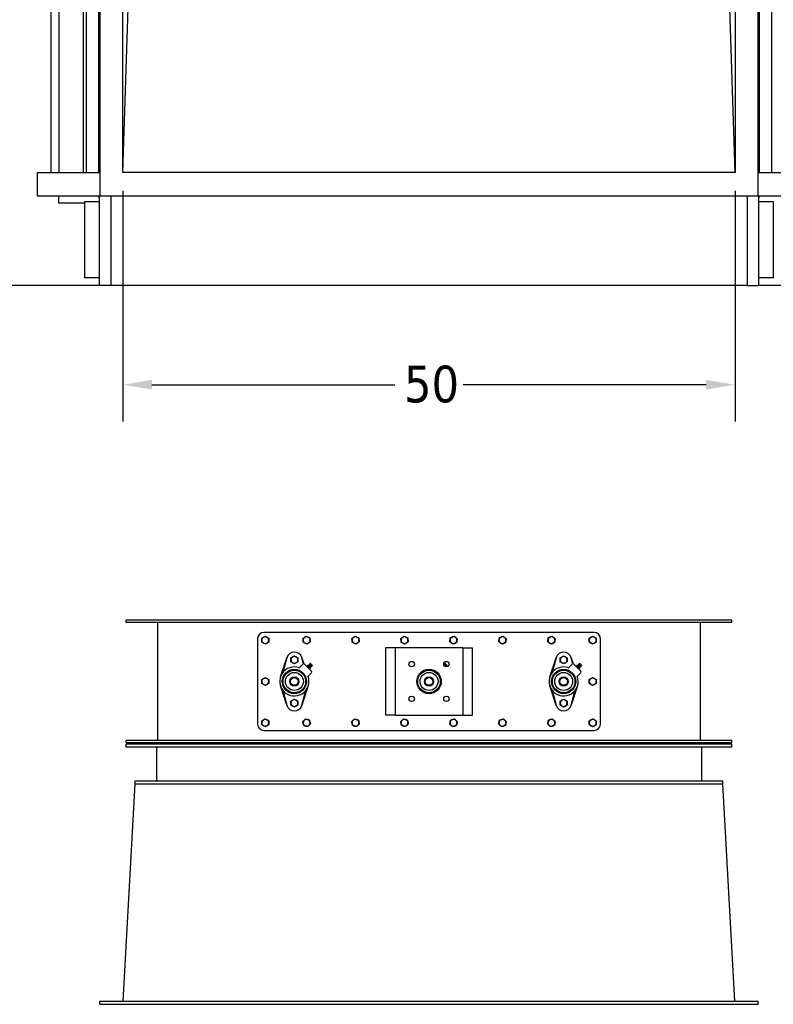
# Model space of a CAD drawing. Header units: inches. Extents: x 18 to 846, y -67 to 561.
# Tile 584 of 656: x 337 to 399, y 347 to 428. Entities that reach past the tile are written whole.
import ezdxf

# ---------------------------------------------------------------- set-up
doc = ezdxf.new("R2010")
doc.units = ezdxf.units.IN
doc.header["$LTSCALE"] = 24
doc.header["$MEASUREMENT"] = 0
doc.layers.add('Dimension (ANSI)', color=7, linetype='Continuous', lineweight=25)
doc.layers.add('Visible (ANSI)', color=7, linetype='Continuous', lineweight=30)
doc.styles.add('Note Text (ANSI)', font='tahoma.ttf')
doc.dimstyles.new('SB Fraction-16 (ANSI)', dxfattribs={"dimscale": 24, "dimtxt": 0.125, "dimasz": 0.098425, "dimexe": 0.125, "dimexo": 0.0625, "dimgap": 0.031496, "dimtad": 0, "dimtih": 1, "dimtoh": 1, "dimdec": 4, "dimrnd": 1e-08, "dimzin": 0, "dimdsep": 46, "dimlunit": 5, "dimtxsty": 'Note Text (ANSI)', "dimcen": 0.09, "dimdle": 0.393701, "dimclrd": 256, "dimclre": 256, "dimclrt": 256, "dimadec": 0, "dimazin": 3, "dimtfac": 0.96, "dimtofl": 0, "dimtmove": 0, "dimatfit": 3, "dimfxl": 1, "dimfrac": 2, "dimtolj": 1, "dimtzin": 12, "dimlwd": -1, "dimlwe": -1, "dimarcsym": 0})

# ---------------------------------------------------------------- blocks, each defined once
blk = doc.blocks.new('*D20')
at = {"layer": 'Defpoints', "color": 0, "transparency": 16777216}
for p in [(345.553, 415.257), (395.553, 415.257), (395.553, 397.912)]:
    blk.add_point(p, dxfattribs=at)
at = {"layer": 'Dimension (ANSI)', "transparency": 16777216}
for p, q in [((345.553, 413.757), (345.553, 394.912)), ((395.553, 413.757), (395.553, 394.912)), ((347.916, 397.912), (367.754, 397.912)), ((393.191, 397.912), (373.353, 397.912))]:
    blk.add_line(p, q, dxfattribs=at)
for points in [[(347.916, 398.305), (347.916, 397.518), (345.553, 397.912)], [(393.191, 398.305), (393.191, 397.518), (395.553, 397.912)]]:
    blk.add_solid(points, dxfattribs=at)
at = {"layer": 'Dimension (ANSI)', "transparency": 16777216, "insert": (368.509, 399.473), "char_height": 3, "attachment_point": 1, "style": 'Note Text (ANSI)'}
blk.add_mtext('\\A1;50', dxfattribs=at)

msp = doc.modelspace()

# ---------------------------------------------------------------- linework, layer by layer
at = {"layer": 'Visible (ANSI)'}
for p, q in [((343.65343, 527.90673), (343.65343, 413.35673)), ((397.45343, 413.35673), (397.45343, 527.90673)), ((339.67843, 415.25673), (339.67843, 526.00673)), ((340.30343, 526.00673), (340.30343, 415.25673)), ((342.30343, 526.00673), (342.30343, 415.25673)), ((342.55343, 526.00673), (342.55343, 415.25673)), ((343.55343, 526.00673), (343.55343, 415.25673)), ((343.63343, 415.25673), (343.63343, 526.00673)), ((345.55343, 415.25673), (345.55343, 526.00673)), ((395.55343, 526.00673), (395.55343, 415.25673)), ((397.47343, 526.00673), (397.47343, 415.25673)), ((397.55343, 415.25673), (397.55343, 526.00673)), ((398.55343, 415.25673), (398.55343, 526.00673)), ((345.55343, 415.25673), (346.55343, 446.63173)), ((395.55343, 415.25673), (394.55343, 446.63173)), ((338.55343, 415.25673), (343.65343, 415.25673)), ((338.55343, 415.25673), (338.55343, 413.33673)), ((343.65343, 415.25673), (343.63343, 415.25673)), ((395.55343, 415.25673), (345.55343, 415.25673)), ((397.45343, 415.25673), (402.55343, 415.25673)), ((397.45343, 415.25673), (397.47343, 415.25673)), ((338.55343, 413.33673), (402.55343, 413.33673)), ((340.30343, 412.75673), (340.30343, 413.33673)), ((342.42843, 412.75673), (340.30343, 412.75673)), ((342.42843, 412.88173), (343.63343, 412.88173)), ((342.42843, 406.63173), (342.42843, 412.88173)), ((343.55343, 413.33673), (343.55343, 413.25673)), ((343.55343, 413.25673), (343.63343, 413.25673)), ((343.63343, 406.00673), (343.63343, 413.33673)), ((343.65343, 413.35673), (397.45343, 413.35673)), ((344.55343, 413.33673), (344.55343, 406.00673)), ((396.55343, 413.33673), (396.55343, 406.00673)), ((397.47343, 413.33673), (397.47343, 406.00673)), ((397.47343, 413.25673), (397.55343, 413.25673)), ((397.47343, 412.88173), (398.67843, 412.88173)), ((397.55343, 413.25673), (397.55343, 413.33673)), ((398.67843, 412.88173), (398.67843, 406.63173)), ((343.63343, 406.63173), (342.42843, 406.63173)), ((398.67843, 406.63173), (397.47343, 406.63173)), ((343.63343, 406.00673), (331.67843, 406.00673)), ((344.55343, 406.00673), (343.63343, 406.00673)), ((396.55343, 406.00673), (344.55343, 406.00673)), ((396.55343, 406.00673), (397.47343, 406.00673)), ((399.67843, 406.00673), (397.47343, 406.00673)), ((395.30343, 378.66786), (345.80343, 378.66786)), ((345.80343, 378.48036), (345.80343, 378.66786)), ((395.30343, 378.48036), (345.80343, 378.48036)), ((348.36593, 378.48036), (348.36593, 368.85536)), ((392.74093, 368.85536), (392.74093, 378.48036)), ((395.30343, 378.48036), (395.30343, 378.66786)), ((384.05343, 377.66786), (357.05343, 377.66786)), ((356.55343, 377.16786), (356.55343, 370.16786)), ((384.55343, 370.16786), (384.55343, 377.16786)), ((367.61593, 376.41786), (366.99093, 376.41786)), ((366.99093, 376.41786), (366.99093, 370.91786)), ((367.80343, 376.41786), (367.61593, 376.41786)), ((367.80343, 370.91786), (367.80343, 376.41786)), ((368.17843, 376.41786), (367.80343, 376.41786)), ((372.92843, 376.41786), (368.17843, 376.41786)), ((373.30343, 376.41786), (372.92843, 376.41786)), ((373.30343, 376.41786), (373.49093, 376.41786)), ((373.30343, 376.41786), (373.30343, 370.91786)), ((373.49093, 376.41786), (374.11593, 376.41786)), ((374.11593, 370.91786), (374.11593, 376.41786)), ((358.42433, 374.03567), (358.9332, 375.59782)), ((358.9332, 375.59782), (358.60894, 374.38765)), ((358.9332, 375.59782), (358.94431, 375.63191)), ((359.92234, 374.74388), (360.25102, 375.07256)), ((360.16255, 375.63191), (360.17365, 375.59782)), ((360.30685, 375.10074), (360.17365, 375.59782)), ((360.17365, 375.59782), (360.33553, 375.10089)), ((360.39244, 375.07256), (360.95812, 374.50687)), ((360.57147, 374.91093), (360.63759, 374.97704)), ((360.57784, 374.88715), (360.57147, 374.91093)), ((360.62773, 374.85467), (360.69384, 374.92079)), ((360.66136, 374.97067), (360.63759, 374.97704)), ((360.66136, 374.97067), (360.67442, 374.95762)), ((360.67442, 374.95762), (360.7588, 374.87323)), ((360.75666, 375.01864), (360.90421, 374.8711)), ((360.7588, 374.87323), (360.84318, 374.78885)), ((360.88097, 375.12384), (360.8106, 375.10287)), ((360.8106, 375.10287), (360.98844, 374.92503)), ((360.88878, 375.12186), (361.00742, 375.00322)), ((361.0094, 374.9954), (360.98844, 374.92503)), ((371.76682, 375.00848), (371.89405, 374.88126)), ((371.88097, 375.12384), (371.8106, 375.10287)), ((371.8106, 375.10287), (371.98844, 374.92503)), ((371.88878, 375.12186), (372.00742, 375.00322)), ((372.0094, 374.9954), (371.98844, 374.92503)), ((380.42433, 374.03567), (380.9332, 375.59782)), ((380.9332, 375.59782), (380.60894, 374.38765)), ((380.9332, 375.59782), (380.94431, 375.63191)), ((381.92234, 374.74388), (382.25102, 375.07256)), ((382.16255, 375.63191), (382.17365, 375.59782)), ((382.30685, 375.10074), (382.17365, 375.59782)), ((382.17365, 375.59782), (382.33553, 375.10089)), ((382.39244, 375.07256), (382.95812, 374.50687)), ((382.57147, 374.91093), (382.63759, 374.97704)), ((382.57784, 374.88715), (382.57147, 374.91093)), ((382.62773, 374.85467), (382.69384, 374.92079)), ((382.66136, 374.97067), (382.63759, 374.97704)), ((382.66136, 374.97067), (382.67442, 374.95762)), ((382.67442, 374.95762), (382.7588, 374.87323)), ((382.75666, 375.01864), (382.90421, 374.8711)), ((382.7588, 374.87323), (382.84318, 374.78885)), ((382.88097, 375.12384), (382.8106, 375.10287)), ((382.8106, 375.10287), (382.98844, 374.92503)), ((382.88878, 375.12186), (383.00742, 375.00322)), ((383.0094, 374.9954), (382.98844, 374.92503)), ((360.95812, 374.36545), (360.62945, 374.03677)), ((360.66922, 374.07655), (360.68253, 374.03567)), ((360.74024, 374.74216), (360.80635, 374.80828)), ((360.77272, 374.69228), (360.79649, 374.68591)), ((360.79649, 374.68591), (360.8626, 374.75202)), ((360.84318, 374.78885), (360.85623, 374.7758)), ((360.85623, 374.7758), (360.8626, 374.75202)), ((382.95812, 374.36545), (382.62945, 374.03677)), ((382.66922, 374.07655), (382.68253, 374.03567)), ((382.74024, 374.74216), (382.80635, 374.80828)), ((382.77272, 374.69228), (382.79649, 374.68591)), ((382.79649, 374.68591), (382.8626, 374.75202)), ((382.84318, 374.78885), (382.85623, 374.7758)), ((382.85623, 374.7758), (382.8626, 374.75202)), ((358.9332, 371.73791), (358.42433, 373.30005)), ((360.68253, 373.30005), (360.17365, 371.73791)), ((380.9332, 371.73791), (380.42433, 373.30005)), ((382.68253, 373.30005), (382.17365, 371.73791)), ((358.60894, 372.94808), (358.9332, 371.73791)), ((360.17365, 371.73791), (360.49792, 372.94808)), ((380.60894, 372.94808), (380.9332, 371.73791)), ((382.17365, 371.73791), (382.49792, 372.94808)), ((358.94431, 371.70382), (358.9332, 371.73791)), ((360.17365, 371.73791), (360.16255, 371.70382)), ((380.94431, 371.70382), (380.9332, 371.73791)), ((382.17365, 371.73791), (382.16255, 371.70382)), ((367.61593, 370.91786), (366.99093, 370.91786)), ((367.80343, 370.91786), (367.61593, 370.91786)), ((367.80343, 370.91786), (368.17843, 370.91786)), ((368.17843, 370.91786), (372.92843, 370.91786)), ((372.92843, 370.91786), (373.30343, 370.91786)), ((373.30343, 370.91786), (373.49093, 370.91786)), ((373.49093, 370.91786), (374.11593, 370.91786)), ((357.05343, 369.66786), (384.05343, 369.66786)), ((395.30343, 368.85536), (345.80343, 368.85536)), ((345.80343, 368.66786), (345.80343, 368.85536)), ((395.30343, 368.66786), (345.80343, 368.66786)), ((395.30343, 368.54286), (345.80343, 368.54286)), ((345.80343, 368.29286), (345.80343, 368.54286)), ((395.30343, 368.66786), (395.30343, 368.85536)), ((395.30343, 368.29286), (395.30343, 368.54286)), ((395.30343, 368.29286), (345.80343, 368.29286)), ((348.30343, 368.29286), (348.30343, 365.54286)), ((392.80343, 368.29286), (392.80343, 365.54286)), ((345.56732, 347.54286), (346.55343, 365.29286)), ((346.55343, 365.29286), (346.55343, 365.54286)), ((346.55343, 365.54286), (394.55343, 365.54286)), ((346.55343, 365.29286), (394.55343, 365.29286)), ((394.55343, 365.29286), (394.55343, 365.54286)), ((395.53954, 347.54286), (394.55343, 365.29286)), ((343.65343, 347.29286), (343.65343, 347.54286)), ((343.65343, 347.54286), (397.45343, 347.54286)), ((397.45343, 347.29286), (397.45343, 347.54286)), ((343.65343, 347.29286), (397.45343, 347.29286))]:
    msp.add_line(p, q, dxfattribs=at)
for centre, radius in [((369.13543, 375.08586), 0.21875), ((371.97143, 375.08586), 0.21875), ((359.55343, 373.66786), 0.99675), ((359.55343, 373.66786), 0.92175), ((359.55343, 373.66786), 0.73425), ((370.55343, 373.66786), 1), ((370.55343, 373.66786), 0.99675), ((370.55343, 373.66786), 0.92175), ((370.55343, 373.66786), 0.73425), ((381.55343, 373.66786), 0.99675), ((381.55343, 373.66786), 0.92175), ((381.55343, 373.66786), 0.73425), ((359.55343, 373.66786), 0.375), ((359.55343, 373.66786), 0.3125), ((370.55343, 373.66786), 0.375), ((370.55343, 373.66786), 0.3125), ((381.55343, 373.66786), 0.375), ((381.55343, 373.66786), 0.3125), ((369.13543, 372.24986), 0.21875), ((371.97143, 372.24986), 0.21875)]:
    msp.add_circle(centre, radius, dxfattribs=at)
for centre, radius, start, end in [((357.05343, 377.16786), 0.5, 90, 180), ((357.17843, 377.04286), 0.281, 120, 180), ((357.17843, 377.04286), 0.281, 60, 120), ((357.17843, 377.04286), 0.281, 0, 60), ((360.55343, 377.04286), 0.281, 126.2923397, 186.2923397), ((360.55343, 377.04286), 0.281, 66.2923397, 126.2923397), ((360.55343, 377.04286), 0.281, 6.2923397, 66.2923397), ((364.55343, 377.04286), 0.281, 126.2923397, 186.2923397), ((364.55343, 377.04286), 0.281, 66.2923397, 126.2923397), ((364.55343, 377.04286), 0.281, 6.2923397, 66.2923397), ((368.55343, 377.04286), 0.281, 126.2923397, 186.2923397), ((368.55343, 377.04286), 0.281, 66.2923397, 126.2923397), ((368.55343, 377.04286), 0.281, 6.2923397, 66.2923397), ((372.55343, 377.04286), 0.281, 110.8358207, 170.8358207), ((372.55343, 377.04286), 0.281, 50.8358207, 110.8358207), ((376.55343, 377.04286), 0.281, 110.8358207, 170.8358207), ((376.55343, 377.04286), 0.281, 50.8358207, 110.8358207), ((380.55343, 377.04286), 0.281, 110.8358207, 170.8358207), ((380.55343, 377.04286), 0.281, 50.8358207, 110.8358207), ((383.92843, 377.04286), 0.281, 120, 180), ((383.92843, 377.04286), 0.281, 60, 120), ((384.05343, 377.16786), 0.5, 0, 90), ((383.92843, 377.04286), 0.281, 0, 60), ((357.17843, 377.04286), 0.281, 180, 240), ((357.17843, 377.04286), 0.281, 240, 300), ((357.17843, 377.04286), 0.281, 300, 0), ((360.55343, 377.04286), 0.281, 186.2923397, 246.2923397), ((360.55343, 377.04286), 0.281, 246.2923397, 306.2923397), ((360.55343, 377.04286), 0.281, 306.2923397, 6.2923397), ((364.55343, 377.04286), 0.281, 186.2923397, 246.2923397), ((364.55343, 377.04286), 0.281, 246.2923397, 306.2923397), ((364.55343, 377.04286), 0.281, 306.2923397, 6.2923397), ((368.55343, 377.04286), 0.281, 186.2923397, 246.2923397), ((368.55343, 377.04286), 0.281, 246.2923397, 306.2923397), ((368.55343, 377.04286), 0.281, 306.2923397, 6.2923397), ((372.55343, 377.04286), 0.281, 170.8358207, 230.8358207), ((372.55343, 377.04286), 0.281, 230.8358207, 290.8358207), ((372.55343, 377.04286), 0.281, 290.8358207, 350.8358207), ((372.55343, 377.04286), 0.281, 350.8358207, 50.8358207), ((376.55343, 377.04286), 0.281, 170.8358207, 230.8358207), ((376.55343, 377.04286), 0.281, 230.8358207, 290.8358207), ((376.55343, 377.04286), 0.281, 290.8358207, 350.8358207), ((376.55343, 377.04286), 0.281, 350.8358207, 50.8358207), ((380.55343, 377.04286), 0.281, 170.8358207, 230.8358207), ((380.55343, 377.04286), 0.281, 230.8358207, 290.8358207), ((380.55343, 377.04286), 0.281, 290.8358207, 350.8358207), ((380.55343, 377.04286), 0.281, 350.8358207, 50.8358207), ((383.92843, 377.04286), 0.281, 180, 240), ((383.92843, 377.04286), 0.281, 240, 300), ((383.92843, 377.04286), 0.281, 300, 0), ((359.55343, 375.43349), 0.64063, 18.0432318, 161.9567682), ((359.55343, 375.43349), 0.28125, 120, 180), ((359.55343, 375.43349), 0.28125, 60, 120), ((359.55343, 375.43349), 0.28125, 0, 60), ((381.55343, 375.43349), 0.64063, 18.0432318, 161.9567682), ((381.55343, 375.43349), 0.28125, 120, 180), ((381.55343, 375.43349), 0.28125, 60, 120), ((381.55343, 375.43349), 0.28125, 0, 60), ((359.55343, 373.66786), 1.1875, 69.9010624, 20.0989376), ((359.55343, 375.43349), 0.28125, 180, 240), ((359.55343, 375.43349), 0.28125, 240, 300), ((359.55343, 375.43349), 0.28125, 300, 0), ((360.32173, 375.00185), 0.1, 45, 135), ((360.60554, 375.2002), 0.23622, 283.6687015, 309.7729981), ((360.88281, 374.99725), 0.12795, 124.3612907, 170.3745904), ((361.08576, 374.71998), 0.23622, 140.2270019, 166.3312985), ((360.88321, 375.11629), 0.00787, 45, 106.5871761), ((360.88281, 374.99725), 0.12795, 279.6254096, 325.6387093), ((361.00185, 374.99765), 0.00787, 343.4128239, 45), ((371.88281, 374.99725), 0.12795, 124.3612907, 164.4634537), ((371.88321, 375.11629), 0.00787, 45, 106.5871761), ((371.88281, 374.99725), 0.12795, 285.5365463, 325.6387093), ((372.00185, 374.99765), 0.00787, 343.4128239, 45), ((381.55343, 373.66786), 1.1875, 69.9010624, 20.0989376), ((381.55343, 375.43349), 0.28125, 180, 240), ((381.55343, 375.43349), 0.28125, 240, 300), ((381.55343, 375.43349), 0.28125, 300, 0), ((382.32173, 375.00185), 0.1, 45, 135), ((382.60554, 375.2002), 0.23622, 283.6687015, 309.7729981), ((382.88281, 374.99725), 0.12795, 124.3612907, 170.3745904), ((383.08576, 374.71998), 0.23622, 140.2270019, 166.3312985), ((382.88321, 375.11629), 0.00787, 45, 106.5871761), ((382.88281, 374.99725), 0.12795, 279.6254096, 325.6387093), ((383.00185, 374.99765), 0.00787, 343.4128239, 45), ((360.88741, 374.43616), 0.1, 315, 45), ((382.88741, 374.43616), 0.1, 315, 45), ((357.17843, 373.66786), 0.281, 120, 180), ((357.17843, 373.66786), 0.281, 180, 240), ((357.17843, 373.66786), 0.281, 60, 120), ((357.17843, 373.66786), 0.281, 240, 300), ((357.17843, 373.66786), 0.281, 0, 60), ((357.17843, 373.66786), 0.281, 300, 0), ((383.92843, 373.66786), 0.281, 120, 180), ((383.92843, 373.66786), 0.281, 180, 240), ((383.92843, 373.66786), 0.281, 60, 120), ((383.92843, 373.66786), 0.281, 240, 300), ((383.92843, 373.66786), 0.281, 0, 60), ((383.92843, 373.66786), 0.281, 300, 0), ((359.55343, 371.90224), 0.64063, 198.0432318, 341.9567682), ((359.55343, 371.90224), 0.28125, 120, 180), ((359.55343, 371.90224), 0.28125, 180, 240), ((359.55343, 371.90224), 0.28125, 60, 120), ((359.55343, 371.90224), 0.28125, 240, 300), ((359.55343, 371.90224), 0.28125, 0, 60), ((359.55343, 371.90224), 0.28125, 300, 0), ((381.55343, 371.90224), 0.64063, 198.0432318, 341.9567682), ((381.55343, 371.90224), 0.28125, 120, 180), ((381.55343, 371.90224), 0.28125, 180, 240), ((381.55343, 371.90224), 0.28125, 60, 120), ((381.55343, 371.90224), 0.28125, 240, 300), ((381.55343, 371.90224), 0.28125, 0, 60), ((381.55343, 371.90224), 0.28125, 300, 0), ((357.05343, 370.16786), 0.5, 180, 270), ((357.17843, 370.29286), 0.281, 120, 180), ((357.17843, 370.29286), 0.281, 180, 240), ((357.17843, 370.29286), 0.281, 60, 120), ((357.17843, 370.29286), 0.281, 240, 300), ((357.17843, 370.29286), 0.281, 0, 60), ((357.17843, 370.29286), 0.281, 300, 0), ((360.55343, 370.29286), 0.281, 133.3571703, 193.3571703), ((360.55343, 370.29286), 0.281, 193.3571703, 253.3571703), ((360.55343, 370.29286), 0.281, 73.3571703, 133.3571703), ((360.55343, 370.29286), 0.281, 253.3571703, 313.3571703), ((360.55343, 370.29286), 0.281, 13.3571703, 73.3571703), ((360.55343, 370.29286), 0.281, 313.3571703, 13.3571703), ((364.55343, 370.29286), 0.281, 133.3571703, 193.3571703), ((364.55343, 370.29286), 0.281, 193.3571703, 253.3571703), ((364.55343, 370.29286), 0.281, 73.3571703, 133.3571703), ((364.55343, 370.29286), 0.281, 253.3571703, 313.3571703), ((364.55343, 370.29286), 0.281, 13.3571703, 73.3571703), ((364.55343, 370.29286), 0.281, 313.3571703, 13.3571703), ((368.55343, 370.29286), 0.281, 133.3571703, 193.3571703), ((368.55343, 370.29286), 0.281, 193.3571703, 253.3571703), ((368.55343, 370.29286), 0.281, 73.3571703, 133.3571703), ((368.55343, 370.29286), 0.281, 253.3571703, 313.3571703), ((368.55343, 370.29286), 0.281, 13.3571703, 73.3571703), ((368.55343, 370.29286), 0.281, 313.3571703, 13.3571703), ((372.55343, 370.29286), 0.281, 168.4406544, 228.4406544), ((372.55343, 370.29286), 0.281, 108.4406544, 168.4406544), ((372.55343, 370.29286), 0.281, 228.4406544, 288.4406544), ((372.55343, 370.29286), 0.281, 48.4406544, 108.4406544), ((372.55343, 370.29286), 0.281, 288.4406544, 348.4406544), ((372.55343, 370.29286), 0.281, 348.4406544, 48.4406544), ((376.55343, 370.29286), 0.281, 168.4406544, 228.4406544), ((376.55343, 370.29286), 0.281, 108.4406544, 168.4406544), ((376.55343, 370.29286), 0.281, 228.4406544, 288.4406544), ((376.55343, 370.29286), 0.281, 48.4406544, 108.4406544), ((376.55343, 370.29286), 0.281, 288.4406544, 348.4406544), ((376.55343, 370.29286), 0.281, 348.4406544, 48.4406544), ((380.55343, 370.29286), 0.281, 168.4406544, 228.4406544), ((380.55343, 370.29286), 0.281, 108.4406544, 168.4406544), ((380.55343, 370.29286), 0.281, 228.4406544, 288.4406544), ((380.55343, 370.29286), 0.281, 48.4406544, 108.4406544), ((380.55343, 370.29286), 0.281, 288.4406544, 348.4406544), ((380.55343, 370.29286), 0.281, 348.4406544, 48.4406544), ((383.92843, 370.29286), 0.281, 120, 180), ((383.92843, 370.29286), 0.281, 180, 240), ((383.92843, 370.29286), 0.281, 60, 120), ((383.92843, 370.29286), 0.281, 240, 300), ((384.05343, 370.16786), 0.5, 270, 0), ((383.92843, 370.29286), 0.281, 0, 60), ((383.92843, 370.29286), 0.281, 300, 0)]:
    msp.add_arc(centre, radius, start, end, dxfattribs=at)
for points in [[(356.89743, 377.2051), (356.97272, 377.24857), (357.03793, 377.28622)], [(357.03793, 377.28622), (357.10314, 377.32386), (357.17843, 377.36734)], [(357.17843, 377.36734), (357.25372, 377.32386), (357.31893, 377.28622)], [(357.31893, 377.28622), (357.38414, 377.24857), (357.45943, 377.2051)], [(360.25634, 377.17332), (360.32642, 377.22479), (360.3871, 377.26935)], [(360.3871, 377.26935), (360.44779, 377.31392), (360.51787, 377.36538)], [(360.51787, 377.36538), (360.59747, 377.33042), (360.66641, 377.30015)], [(360.66641, 377.30015), (360.73535, 377.26988), (360.81495, 377.23492)], [(364.25634, 377.17332), (364.32642, 377.22479), (364.3871, 377.26935)], [(364.3871, 377.26935), (364.44779, 377.31392), (364.51787, 377.36538)], [(364.51787, 377.36538), (364.59747, 377.33042), (364.66641, 377.30015)], [(364.66641, 377.30015), (364.73535, 377.26988), (364.81495, 377.23492)], [(368.25634, 377.17332), (368.32642, 377.22479), (368.3871, 377.26935)], [(368.3871, 377.26935), (368.44779, 377.31392), (368.51787, 377.36538)], [(368.51787, 377.36538), (368.59747, 377.33042), (368.66641, 377.30015)], [(368.66641, 377.30015), (368.73535, 377.26988), (368.81495, 377.23492)], [(372.30185, 377.24778), (372.38311, 377.27871), (372.45348, 377.30549)], [(372.45348, 377.30549), (372.52385, 377.33227), (372.60511, 377.36319)], [(372.60511, 377.36319), (372.67251, 377.30829), (372.73089, 377.26074)], [(376.30185, 377.24778), (376.38311, 377.27871), (376.45348, 377.30549)], [(376.45348, 377.30549), (376.52385, 377.33227), (376.60511, 377.36319)], [(376.60511, 377.36319), (376.67251, 377.30829), (376.73089, 377.26074)], [(380.30185, 377.24778), (380.38311, 377.27871), (380.45348, 377.30549)], [(380.45348, 377.30549), (380.52385, 377.33227), (380.60511, 377.36319)], [(380.60511, 377.36319), (380.67251, 377.30829), (380.73089, 377.26074)], [(383.64743, 377.2051), (383.72272, 377.24857), (383.78793, 377.28622)], [(383.78793, 377.28622), (383.85314, 377.32386), (383.92843, 377.36734)], [(383.92843, 377.36734), (384.00372, 377.32386), (384.06893, 377.28622)], [(384.06893, 377.28622), (384.13414, 377.24857), (384.20943, 377.2051)], [(356.89743, 377.04286), (356.89743, 377.11816), (356.89743, 377.2051)], [(356.89743, 376.88063), (356.89743, 376.96757), (356.89743, 377.04286)], [(357.03793, 376.79951), (356.97272, 376.83716), (356.89743, 376.88063)], [(357.17843, 376.71839), (357.10314, 376.76186), (357.03793, 376.79951)], [(357.31893, 376.79951), (357.25372, 376.76186), (357.17843, 376.71839)], [(357.45943, 376.88063), (357.38414, 376.83716), (357.31893, 376.79951)], [(357.45943, 377.2051), (357.45943, 377.11816), (357.45943, 377.04286)], [(357.45943, 377.04286), (357.45943, 376.96757), (357.45943, 376.88063)], [(360.27412, 377.01207), (360.26587, 377.08691), (360.25634, 377.17332)], [(360.2919, 376.85081), (360.28237, 376.93723), (360.27412, 377.01207)], [(360.44045, 376.78558), (360.37151, 376.81585), (360.2919, 376.85081)], [(360.58899, 376.72035), (360.50939, 376.75531), (360.44045, 376.78558)], [(360.71975, 376.81638), (360.65907, 376.77181), (360.58899, 376.72035)], [(360.85052, 376.9124), (360.78044, 376.86094), (360.71975, 376.81638)], [(360.81495, 377.23492), (360.82448, 377.1485), (360.83274, 377.07366)], [(360.83274, 377.07366), (360.84099, 376.99882), (360.85052, 376.9124)], [(364.27412, 377.01207), (364.26587, 377.08691), (364.25634, 377.17332)], [(364.2919, 376.85081), (364.28237, 376.93723), (364.27412, 377.01207)], [(364.44045, 376.78558), (364.37151, 376.81585), (364.2919, 376.85081)], [(364.58899, 376.72035), (364.50939, 376.75531), (364.44045, 376.78558)], [(364.71975, 376.81638), (364.65907, 376.77181), (364.58899, 376.72035)], [(364.85052, 376.9124), (364.78044, 376.86094), (364.71975, 376.81638)], [(364.81495, 377.23492), (364.82448, 377.1485), (364.83274, 377.07366)], [(364.83274, 377.07366), (364.84099, 376.99882), (364.85052, 376.9124)], [(368.27412, 377.01207), (368.26587, 377.08691), (368.25634, 377.17332)], [(368.2919, 376.85081), (368.28237, 376.93723), (368.27412, 377.01207)], [(368.44045, 376.78558), (368.37151, 376.81585), (368.2919, 376.85081)], [(368.58899, 376.72035), (368.50939, 376.75531), (368.44045, 376.78558)], [(368.71975, 376.81638), (368.65907, 376.77181), (368.58899, 376.72035)], [(368.85052, 376.9124), (368.78044, 376.86094), (368.71975, 376.81638)], [(368.81495, 377.23492), (368.82448, 377.1485), (368.83274, 377.07366)], [(368.83274, 377.07366), (368.84099, 376.99882), (368.85052, 376.9124)], [(372.25018, 376.92745), (372.26402, 377.01329), (372.27602, 377.08762)], [(372.37596, 376.82499), (372.31759, 376.87255), (372.25018, 376.92745)], [(372.27602, 377.08762), (372.28801, 377.16195), (372.30185, 377.24778)], [(372.50175, 376.72254), (372.43434, 376.77744), (372.37596, 376.82499)], [(372.65338, 376.78024), (372.58301, 376.75346), (372.50175, 376.72254)], [(372.805, 376.83795), (372.72375, 376.80702), (372.65338, 376.78024)], [(372.73089, 377.26074), (372.78927, 377.21318), (372.85668, 377.15828)], [(372.83084, 376.99811), (372.81885, 376.92378), (372.805, 376.83795)], [(372.85668, 377.15828), (372.84283, 377.07244), (372.83084, 376.99811)], [(376.25018, 376.92745), (376.26402, 377.01329), (376.27602, 377.08762)], [(376.37596, 376.82499), (376.31759, 376.87255), (376.25018, 376.92745)], [(376.27602, 377.08762), (376.28801, 377.16195), (376.30185, 377.24778)], [(376.50175, 376.72254), (376.43434, 376.77744), (376.37596, 376.82499)], [(376.65338, 376.78024), (376.58301, 376.75346), (376.50175, 376.72254)], [(376.805, 376.83795), (376.72375, 376.80702), (376.65338, 376.78024)], [(376.73089, 377.26074), (376.78927, 377.21318), (376.85668, 377.15828)], [(376.83084, 376.99811), (376.81885, 376.92378), (376.805, 376.83795)], [(376.85668, 377.15828), (376.84283, 377.07244), (376.83084, 376.99811)], [(380.25018, 376.92745), (380.26402, 377.01329), (380.27602, 377.08762)], [(380.37596, 376.82499), (380.31759, 376.87255), (380.25018, 376.92745)], [(380.27602, 377.08762), (380.28801, 377.16195), (380.30185, 377.24778)], [(380.50175, 376.72254), (380.43434, 376.77744), (380.37596, 376.82499)], [(380.65338, 376.78024), (380.58301, 376.75346), (380.50175, 376.72254)], [(380.805, 376.83795), (380.72375, 376.80702), (380.65338, 376.78024)], [(380.73089, 377.26074), (380.78927, 377.21318), (380.85668, 377.15828)], [(380.83084, 376.99811), (380.81885, 376.92378), (380.805, 376.83795)], [(380.85668, 377.15828), (380.84283, 377.07244), (380.83084, 376.99811)], [(383.64743, 377.04286), (383.64743, 377.11816), (383.64743, 377.2051)], [(383.64743, 376.88063), (383.64743, 376.96757), (383.64743, 377.04286)], [(383.78793, 376.79951), (383.72272, 376.83716), (383.64743, 376.88063)], [(383.92843, 376.71839), (383.85314, 376.76186), (383.78793, 376.79951)], [(384.06893, 376.79951), (384.00372, 376.76186), (383.92843, 376.71839)], [(384.20943, 376.88063), (384.13414, 376.83716), (384.06893, 376.79951)], [(384.20943, 377.2051), (384.20943, 377.11816), (384.20943, 377.04286)], [(384.20943, 377.04286), (384.20943, 376.96757), (384.20943, 376.88063)], [(359.27218, 375.59587), (359.34754, 375.63938), (359.4128, 375.67706)], [(359.4128, 375.67706), (359.47807, 375.71474), (359.55343, 375.75825)], [(359.55343, 375.75825), (359.62879, 375.71474), (359.69405, 375.67706)], [(359.69405, 375.67706), (359.75932, 375.63938), (359.83468, 375.59587)], [(381.27218, 375.59587), (381.34754, 375.63938), (381.4128, 375.67706)], [(381.4128, 375.67706), (381.47807, 375.71474), (381.55343, 375.75825)], [(381.55343, 375.75825), (381.62879, 375.71474), (381.69405, 375.67706)], [(381.69405, 375.67706), (381.75932, 375.63938), (381.83468, 375.59587)], [(359.27218, 375.43349), (359.27218, 375.50885), (359.27218, 375.59587)], [(359.27218, 375.27111), (359.27218, 375.35813), (359.27218, 375.43349)], [(359.4128, 375.18992), (359.34754, 375.2276), (359.27218, 375.27111)], [(359.55343, 375.10873), (359.47807, 375.15224), (359.4128, 375.18992)], [(359.69405, 375.18992), (359.62879, 375.15224), (359.55343, 375.10873)], [(359.83468, 375.27111), (359.75932, 375.2276), (359.69405, 375.18992)], [(359.83468, 375.59587), (359.83468, 375.50885), (359.83468, 375.43349)], [(359.83468, 375.43349), (359.83468, 375.35813), (359.83468, 375.27111)], [(360.57147, 374.91093), (360.57784, 374.88715), (360.5909, 374.8741)], [(360.5909, 374.8741), (360.60395, 374.86104), (360.62773, 374.85467)], [(360.62773, 374.85467), (360.64917, 374.81582), (360.67528, 374.78972)], [(360.67442, 374.95762), (360.66136, 374.97067), (360.63759, 374.97704)], [(360.69384, 374.92079), (360.68747, 374.94456), (360.67442, 374.95762)], [(360.7588, 374.87323), (360.73269, 374.89934), (360.69384, 374.92079)], [(360.80635, 374.80828), (360.78491, 374.84713), (360.7588, 374.87323)], [(381.27218, 375.43349), (381.27218, 375.50885), (381.27218, 375.59587)], [(381.27218, 375.27111), (381.27218, 375.35813), (381.27218, 375.43349)], [(381.4128, 375.18992), (381.34754, 375.2276), (381.27218, 375.27111)], [(381.55343, 375.10873), (381.47807, 375.15224), (381.4128, 375.18992)], [(381.69405, 375.18992), (381.62879, 375.15224), (381.55343, 375.10873)], [(381.83468, 375.27111), (381.75932, 375.2276), (381.69405, 375.18992)], [(381.83468, 375.59587), (381.83468, 375.50885), (381.83468, 375.43349)], [(381.83468, 375.43349), (381.83468, 375.35813), (381.83468, 375.27111)], [(382.57147, 374.91093), (382.57784, 374.88715), (382.5909, 374.8741)], [(382.5909, 374.8741), (382.60395, 374.86104), (382.62773, 374.85467)], [(382.62773, 374.85467), (382.64917, 374.81582), (382.67528, 374.78972)], [(382.67442, 374.95762), (382.66136, 374.97067), (382.63759, 374.97704)], [(382.69384, 374.92079), (382.68747, 374.94456), (382.67442, 374.95762)], [(382.7588, 374.87323), (382.73269, 374.89934), (382.69384, 374.92079)], [(382.80635, 374.80828), (382.78491, 374.84713), (382.7588, 374.87323)], [(360.67528, 374.78972), (360.70139, 374.76361), (360.74024, 374.74216)], [(360.74024, 374.74216), (360.74661, 374.71839), (360.75966, 374.70533)], [(360.75966, 374.70533), (360.77272, 374.69228), (360.79649, 374.68591)], [(360.84318, 374.78885), (360.83013, 374.80191), (360.80635, 374.80828)], [(360.8626, 374.75202), (360.85623, 374.7758), (360.84318, 374.78885)], [(382.67528, 374.78972), (382.70139, 374.76361), (382.74024, 374.74216)], [(382.74024, 374.74216), (382.74661, 374.71839), (382.75966, 374.70533)], [(382.75966, 374.70533), (382.77272, 374.69228), (382.79649, 374.68591)], [(382.84318, 374.78885), (382.83013, 374.80191), (382.80635, 374.80828)], [(382.8626, 374.75202), (382.85623, 374.7758), (382.84318, 374.78885)], [(356.89743, 373.8301), (356.97272, 373.87357), (357.03793, 373.91122)], [(356.89743, 373.66786), (356.89743, 373.74316), (356.89743, 373.8301)], [(356.89743, 373.50563), (356.89743, 373.59257), (356.89743, 373.66786)], [(357.03793, 373.42451), (356.97272, 373.46216), (356.89743, 373.50563)], [(357.03793, 373.91122), (357.10314, 373.94886), (357.17843, 373.99234)], [(357.17843, 373.34339), (357.10314, 373.38686), (357.03793, 373.42451)], [(357.17843, 373.99234), (357.25372, 373.94886), (357.31893, 373.91122)], [(357.31893, 373.42451), (357.25372, 373.38686), (357.17843, 373.34339)], [(357.31893, 373.91122), (357.38414, 373.87357), (357.45943, 373.8301)], [(357.45943, 373.50563), (357.38414, 373.46216), (357.31893, 373.42451)], [(357.45943, 373.8301), (357.45943, 373.74316), (357.45943, 373.66786)], [(357.45943, 373.66786), (357.45943, 373.59257), (357.45943, 373.50563)], [(383.64743, 373.8301), (383.72272, 373.87357), (383.78793, 373.91122)], [(383.64743, 373.66786), (383.64743, 373.74316), (383.64743, 373.8301)], [(383.64743, 373.50563), (383.64743, 373.59257), (383.64743, 373.66786)], [(383.78793, 373.42451), (383.72272, 373.46216), (383.64743, 373.50563)], [(383.78793, 373.91122), (383.85314, 373.94886), (383.92843, 373.99234)], [(383.92843, 373.34339), (383.85314, 373.38686), (383.78793, 373.42451)], [(383.92843, 373.99234), (384.00372, 373.94886), (384.06893, 373.91122)], [(384.06893, 373.42451), (384.00372, 373.38686), (383.92843, 373.34339)], [(384.06893, 373.91122), (384.13414, 373.87357), (384.20943, 373.8301)], [(384.20943, 373.50563), (384.13414, 373.46216), (384.06893, 373.42451)], [(384.20943, 373.8301), (384.20943, 373.74316), (384.20943, 373.66786)], [(384.20943, 373.66786), (384.20943, 373.59257), (384.20943, 373.50563)], [(359.27218, 372.06462), (359.34754, 372.10813), (359.4128, 372.14581)], [(359.27218, 371.90224), (359.27218, 371.9776), (359.27218, 372.06462)], [(359.27218, 371.73986), (359.27218, 371.82688), (359.27218, 371.90224)], [(359.4128, 371.65867), (359.34754, 371.69635), (359.27218, 371.73986)], [(359.4128, 372.14581), (359.47807, 372.18349), (359.55343, 372.227)], [(359.55343, 371.57748), (359.47807, 371.62099), (359.4128, 371.65867)], [(359.55343, 372.227), (359.62879, 372.18349), (359.69405, 372.14581)], [(359.69405, 371.65867), (359.62879, 371.62099), (359.55343, 371.57748)], [(359.69405, 372.14581), (359.75932, 372.10813), (359.83468, 372.06462)], [(359.83468, 371.73986), (359.75932, 371.69635), (359.69405, 371.65867)], [(359.83468, 372.06462), (359.83468, 371.9776), (359.83468, 371.90224)], [(359.83468, 371.90224), (359.83468, 371.82688), (359.83468, 371.73986)], [(381.27218, 372.06462), (381.34754, 372.10813), (381.4128, 372.14581)], [(381.27218, 371.90224), (381.27218, 371.9776), (381.27218, 372.06462)], [(381.27218, 371.73986), (381.27218, 371.82688), (381.27218, 371.90224)], [(381.4128, 371.65867), (381.34754, 371.69635), (381.27218, 371.73986)], [(381.4128, 372.14581), (381.47807, 372.18349), (381.55343, 372.227)], [(381.55343, 371.57748), (381.47807, 371.62099), (381.4128, 371.65867)], [(381.55343, 372.227), (381.62879, 372.18349), (381.69405, 372.14581)], [(381.69405, 371.65867), (381.62879, 371.62099), (381.55343, 371.57748)], [(381.69405, 372.14581), (381.75932, 372.10813), (381.83468, 372.06462)], [(381.83468, 371.73986), (381.75932, 371.69635), (381.69405, 371.65867)], [(381.83468, 372.06462), (381.83468, 371.9776), (381.83468, 371.90224)], [(381.83468, 371.90224), (381.83468, 371.82688), (381.83468, 371.73986)], [(356.89743, 370.4551), (356.97272, 370.49857), (357.03793, 370.53622)], [(356.89743, 370.29286), (356.89743, 370.36816), (356.89743, 370.4551)], [(356.89743, 370.13063), (356.89743, 370.21757), (356.89743, 370.29286)], [(357.03793, 370.04951), (356.97272, 370.08716), (356.89743, 370.13063)], [(357.03793, 370.53622), (357.10314, 370.57386), (357.17843, 370.61734)], [(357.17843, 369.96839), (357.10314, 370.01186), (357.03793, 370.04951)], [(357.17843, 370.61734), (357.25372, 370.57386), (357.31893, 370.53622)], [(357.31893, 370.04951), (357.25372, 370.01186), (357.17843, 369.96839)], [(357.31893, 370.53622), (357.38414, 370.49857), (357.45943, 370.4551)], [(357.45943, 370.13063), (357.38414, 370.08716), (357.31893, 370.04951)], [(357.45943, 370.4551), (357.45943, 370.36816), (357.45943, 370.29286)], [(357.45943, 370.29286), (357.45943, 370.21757), (357.45943, 370.13063)], [(360.24255, 370.38579), (360.30576, 370.44548), (360.36051, 370.49718)], [(360.28003, 370.22795), (360.26264, 370.3012), (360.24255, 370.38579)], [(360.31751, 370.0701), (360.29742, 370.15469), (360.28003, 370.22795)], [(360.47295, 370.02364), (360.40081, 370.0452), (360.31751, 370.0701)], [(360.36051, 370.49718), (360.41526, 370.54887), (360.47847, 370.60856)], [(360.47847, 370.60856), (360.56177, 370.58366), (360.63391, 370.56209)], [(360.74635, 370.08855), (360.6916, 370.03686), (360.62839, 369.97717)], [(360.63391, 370.56209), (360.70605, 370.54053), (360.78935, 370.51563)], [(360.86431, 370.19993), (360.80109, 370.14025), (360.74635, 370.08855)], [(360.78935, 370.51563), (360.80943, 370.43104), (360.82683, 370.35778)], [(360.82683, 370.35778), (360.84422, 370.28452), (360.86431, 370.19993)], [(364.24255, 370.38579), (364.30576, 370.44548), (364.36051, 370.49718)], [(364.28003, 370.22795), (364.26264, 370.3012), (364.24255, 370.38579)], [(364.31751, 370.0701), (364.29742, 370.15469), (364.28003, 370.22795)], [(364.47295, 370.02364), (364.40081, 370.0452), (364.31751, 370.0701)], [(364.36051, 370.49718), (364.41526, 370.54887), (364.47847, 370.60856)], [(364.47847, 370.60856), (364.56177, 370.58366), (364.63391, 370.56209)], [(364.74635, 370.08855), (364.6916, 370.03686), (364.62839, 369.97717)], [(364.63391, 370.56209), (364.70605, 370.54053), (364.78935, 370.51563)], [(364.86431, 370.19993), (364.80109, 370.14025), (364.74635, 370.08855)], [(364.78935, 370.51563), (364.80943, 370.43104), (364.82683, 370.35778)], [(364.82683, 370.35778), (364.84422, 370.28452), (364.86431, 370.19993)], [(368.24255, 370.38579), (368.30576, 370.44548), (368.36051, 370.49718)], [(368.28003, 370.22795), (368.26264, 370.3012), (368.24255, 370.38579)], [(368.31751, 370.0701), (368.29742, 370.15469), (368.28003, 370.22795)], [(368.47295, 370.02364), (368.40081, 370.0452), (368.31751, 370.0701)], [(368.36051, 370.49718), (368.41526, 370.54887), (368.47847, 370.60856)], [(368.47847, 370.60856), (368.56177, 370.58366), (368.63391, 370.56209)], [(368.74635, 370.08855), (368.6916, 370.03686), (368.62839, 369.97717)], [(368.63391, 370.56209), (368.70605, 370.54053), (368.78935, 370.51563)], [(368.86431, 370.19993), (368.80109, 370.14025), (368.74635, 370.08855)], [(368.78935, 370.51563), (368.80943, 370.43104), (368.82683, 370.35778)], [(368.82683, 370.35778), (368.84422, 370.28452), (368.86431, 370.19993)], [(372.24562, 370.19023), (372.26304, 370.27541), (372.27813, 370.34917)], [(372.36701, 370.0826), (372.31067, 370.13255), (372.24562, 370.19023)], [(372.27813, 370.34917), (372.29322, 370.42294), (372.31064, 370.50812)], [(372.31064, 370.50812), (372.39311, 370.53562), (372.46454, 370.55944)], [(372.48841, 369.97497), (372.42335, 370.03265), (372.36701, 370.0826)], [(372.46454, 370.55944), (372.53597, 370.58325), (372.61845, 370.61075)], [(372.61845, 370.61075), (372.6835, 370.55308), (372.73984, 370.50313)], [(372.79622, 370.07761), (372.71374, 370.05011), (372.64232, 370.02629)], [(372.73984, 370.50313), (372.79618, 370.45318), (372.86124, 370.3955)], [(372.82873, 370.23656), (372.81364, 370.16279), (372.79622, 370.07761)], [(372.86124, 370.3955), (372.84382, 370.31032), (372.82873, 370.23656)], [(376.24562, 370.19023), (376.26304, 370.27541), (376.27813, 370.34917)], [(376.36701, 370.0826), (376.31067, 370.13255), (376.24562, 370.19023)], [(376.27813, 370.34917), (376.29322, 370.42294), (376.31064, 370.50812)], [(376.31064, 370.50812), (376.39311, 370.53562), (376.46454, 370.55944)], [(376.48841, 369.97497), (376.42335, 370.03265), (376.36701, 370.0826)], [(376.46454, 370.55944), (376.53597, 370.58325), (376.61845, 370.61075)], [(376.61845, 370.61075), (376.6835, 370.55308), (376.73984, 370.50313)], [(376.79622, 370.07761), (376.71374, 370.05011), (376.64232, 370.02629)], [(376.73984, 370.50313), (376.79618, 370.45318), (376.86124, 370.3955)], [(376.82873, 370.23656), (376.81364, 370.16279), (376.79622, 370.07761)], [(376.86124, 370.3955), (376.84382, 370.31032), (376.82873, 370.23656)], [(380.24562, 370.19023), (380.26304, 370.27541), (380.27813, 370.34917)], [(380.36701, 370.0826), (380.31067, 370.13255), (380.24562, 370.19023)], [(380.27813, 370.34917), (380.29322, 370.42294), (380.31064, 370.50812)], [(380.31064, 370.50812), (380.39311, 370.53562), (380.46454, 370.55944)], [(380.48841, 369.97497), (380.42335, 370.03265), (380.36701, 370.0826)], [(380.46454, 370.55944), (380.53597, 370.58325), (380.61845, 370.61075)], [(380.61845, 370.61075), (380.6835, 370.55308), (380.73984, 370.50313)], [(380.79622, 370.07761), (380.71374, 370.05011), (380.64232, 370.02629)], [(380.73984, 370.50313), (380.79618, 370.45318), (380.86124, 370.3955)], [(380.82873, 370.23656), (380.81364, 370.16279), (380.79622, 370.07761)], [(380.86124, 370.3955), (380.84382, 370.31032), (380.82873, 370.23656)], [(383.64743, 370.4551), (383.72272, 370.49857), (383.78793, 370.53622)], [(383.64743, 370.29286), (383.64743, 370.36816), (383.64743, 370.4551)], [(383.64743, 370.13063), (383.64743, 370.21757), (383.64743, 370.29286)], [(383.78793, 370.04951), (383.72272, 370.08716), (383.64743, 370.13063)], [(383.78793, 370.53622), (383.85314, 370.57386), (383.92843, 370.61734)], [(383.92843, 369.96839), (383.85314, 370.01186), (383.78793, 370.04951)], [(383.92843, 370.61734), (384.00372, 370.57386), (384.06893, 370.53622)], [(384.06893, 370.04951), (384.00372, 370.01186), (383.92843, 369.96839)], [(384.06893, 370.53622), (384.13414, 370.49857), (384.20943, 370.4551)], [(384.20943, 370.13063), (384.13414, 370.08716), (384.06893, 370.04951)], [(384.20943, 370.4551), (384.20943, 370.36816), (384.20943, 370.29286)], [(384.20943, 370.29286), (384.20943, 370.21757), (384.20943, 370.13063)], [(360.62839, 369.97717), (360.54509, 370.00207), (360.47295, 370.02364)], [(364.62839, 369.97717), (364.54509, 370.00207), (364.47295, 370.02364)], [(368.62839, 369.97717), (368.54509, 370.00207), (368.47295, 370.02364)], [(372.64232, 370.02629), (372.57089, 370.00248), (372.48841, 369.97497)], [(376.64232, 370.02629), (376.57089, 370.00248), (376.48841, 369.97497)], [(380.64232, 370.02629), (380.57089, 370.00248), (380.48841, 369.97497)]]:
    msp.add_rational_spline(points, [1, 1.0379548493, 1], degree=2, dxfattribs=at)

# ---------------------------------------------------------------- dimensions: what is measured, and where the dimension line sits
at = {"layer": 'Dimension (ANSI)'}
dim = msp.add_linear_dim(base=(395.55343, 397.9117), p1=(345.55343, 415.25673), p2=(395.55343, 415.25673), angle=180, dimstyle='SB Fraction-16 (ANSI)', override={"dimgap": 0.031496, "dimtih": 0, "dimtoh": 0, "dimdec": 4, "dimtol": 0, "dimlim": 0, "dimtp": 0, "dimtm": 0, "dimtdec": 2, "dimatfit": 1}, dxfattribs=at)
dim.commit()
dim.dimension.update_dxf_attribs({"geometry": '*D20', "text_midpoint": (370.55343, 397.9117), "dimtype": 160})

doc.saveas('drawing.dxf')
